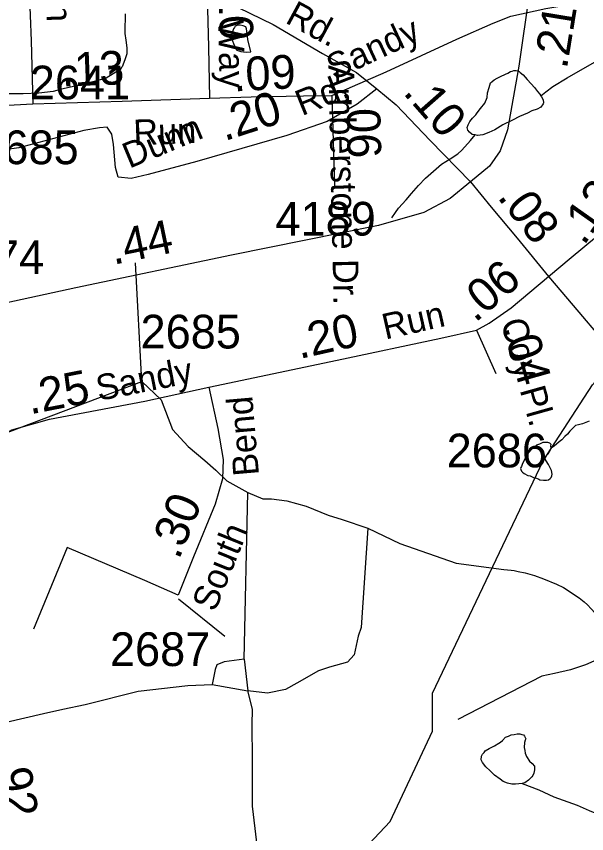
# Model space of a CAD drawing. Extents: x 2169602 to 2449496, y 721995 to 810662.
# Drawn here: x 2403934 to 2406048, y 794450 to 797480 of the extents above; entities that cross this region are included whole.
import ezdxf

# ---------------------------------------------------------------- set-up
doc = ezdxf.new("R2010")
doc.units = 0
doc.layers.add('Default', color=7, linetype='Continuous')

msp = doc.modelspace()

# ---------------------------------------------------------------- linework, layer by layer
at = {"layer": 'Default'}
for p, q in [((2403488.5, 795782.7), (2404398.8, 796126)), ((2404778.2, 795096.6), (2404791.7, 795715.4)), ((2404535.2, 795320.3), (2404706.6, 795182.4)), ((2404778.2, 795096.6), (2404791.7, 794979.9)), ((2404659.4, 795003.4), (2404791.7, 794979.9))]:
    msp.add_line(p, q, dxfattribs=at)
for points in [[(2403968.3, 798376.2), (2403973, 798045.3), (2403977.7, 797672.5), (2403988.1, 797389.8), (2403994.4, 797155.2)], [(2405899.5, 797901), (2405836.2, 797572.2), (2405795.9, 797295.8), (2405754.1, 797059.1), (2405726.9, 796981.6), (2405687.1, 796925.1), (2405617, 796866.5)], [(2404091.9, 797882.2), (2404293.3, 797763.8), (2404670, 797556.5), (2404886.1, 797449.7), (2405068.2, 797341.9), (2405194.2, 797271.7), (2405269.6, 797211)], [(2404637.4, 797698.7), (2404646.3, 797365.7), (2404649.5, 797177.2)], [(2405103.1, 797186.1), (2405304.2, 797274.8), (2405566.6, 797395.9), (2405700.9, 797454.6), (2405767, 797481.2), (2405896, 797508.9), (2406087.4, 797542), (2406220.1, 797566.4), (2406327.4, 797591.9), (2406443, 797644.7), (2406487.9, 797670)], [(2404337.1, 797488.9), (2404337.1, 797469), (2404335.5, 797442.9), (2404335.7, 797416.9), (2404339.6, 797391.2), (2404343.7, 797363), (2404343.9, 797341), (2404336.1, 797319.1), (2404326.6, 797292.9), (2404322.5, 797289.1), (2404318.4, 797282.8), (2404266.3, 797250.6), (2404222.7, 797238.5), (2404162.6, 797224), (2404101.1, 797209.8), (2404070.7, 797201.4), (2404016.6, 797195.4), (2403958.8, 797192.8), (2403872.9, 797192.4)], [(2404803.5, 797347.8), (2404791.6, 797393.8), (2404789.3, 797415.7), (2404787.1, 797433.4), (2404785, 797441.5), (2404775, 797445.3), (2404763.1, 797447.6), (2404754.9, 797447.2), (2404749.1, 797445.2), (2404745, 797443.5), (2404743, 797439.2), (2404739.1, 797433.4), (2404733.3, 797419.3), (2404731.3, 797409.4), (2404733.1, 797395.3), (2404741.3, 797373.4), (2404751.6, 797355.2), (2404765.5, 797349.5), (2404785.6, 797347.6), (2404803.5, 797347.8)], [(2405878.3, 797185.7), (2405896.2, 797200), (2405922, 797220), (2405975.7, 797252.4), (2406111.5, 797329.3)], [(2405634.9, 797040.3), (2405623.1, 797042.6), (2405613.2, 797050.5), (2405606.9, 797058.4), (2405605.2, 797068.4), (2405608.5, 797078.4), (2405614.8, 797090.5), (2405624.9, 797102.3), (2405636.6, 797114.3), (2405642.5, 797122.3), (2405654.2, 797138.4), (2405670.4, 797158.7), (2405678.4, 797178.6), (2405680.1, 797196.6), (2405686, 797216.8), (2405691.9, 797232.9), (2405698.1, 797238.9), (2405705.5, 797245.1), (2405715.9, 797250.8), (2405728, 797257.1), (2405747.5, 797265.1), (2405755.9, 797269.1), (2405765.8, 797275.3), (2405771.7, 797277.3), (2405777.9, 797279.2), (2405781.8, 797279.4), (2405786.1, 797279.1), (2405791.6, 797277.5), (2405797.8, 797275.3), (2405801.7, 797271.5), (2405811.9, 797263.5), (2405827.7, 797245.7), (2405842, 797229.7), (2405854.1, 797215.7), (2405866.2, 797201.7), (2405874, 797192), (2405878.3, 797185.7)], [(2405269.6, 797211), (2405197.4, 797154.4), (2405085.4, 797090.5), (2404936.8, 797038.2), (2404602.5, 796941.9), (2404422.5, 796893.7), (2404359.8, 796879), (2404311.6, 796884.3), (2404301.2, 796919.9), (2404293.8, 797004.7), (2404287.6, 797043.4), (2404269.8, 797068.6), (2404241.5, 797066.5), (2404184, 797057), (2403942.8, 796992.1), (2403835, 796977.5), (2403804.6, 797012)], [(2404649.5, 797177.2), (2404804.3, 797181.4), (2404998.6, 797184.7), (2405103.1, 797186.1)], [(2405103.1, 797186.1), (2405113.3, 796846.3)], [(2405269.6, 797211), (2405342.3, 797152.3), (2405467.9, 797019.3), (2405617, 796866.5)], [(2405878.3, 797185.7), (2405880.4, 797181.7), (2405886.3, 797169.9), (2405888.2, 797159.9), (2405886.1, 797156.1), (2405878.3, 797143.9), (2405864.6, 797135.8), (2405844.5, 797129.5), (2405828.5, 797121.4), (2405798.6, 797109.3), (2405772.7, 797095.3), (2405736.7, 797077.3), (2405706.9, 797059.1), (2405684.8, 797049), (2405663, 797040.6), (2405643.1, 797038.7), (2405634.9, 797040.3)], [(2403994.4, 797155.2), (2404325.6, 797165.7), (2404649.5, 797177.2)], [(2403350.4, 797091.3), (2403436.2, 797126.9), (2403549.2, 797136.4), (2403740.7, 797141.6), (2403994.4, 797155.2)], [(2405325.3, 796732.6), (2405338.8, 796752.9), (2405350.9, 796768.9), (2405378.4, 796799.2), (2405398.1, 796823.4), (2405424.4, 796853.5), (2405450, 796879.7), (2405479.9, 796905.6), (2405509.7, 796931.9), (2405541.6, 796951.8), (2405569.7, 796970.3), (2405585.1, 796984.2), (2405617.1, 797020.3), (2405634.9, 797040.3)], [(2405905.8, 796515.7), (2405990, 796585.8), (2406084.2, 796664.4), (2406138.6, 796718.8), (2406203.5, 796812), (2406269.9, 796900), (2406366.2, 796978.5)], [(2405617, 796866.5), (2405541.6, 796804.7), (2405444.3, 796752.3), (2405275.9, 796704.2), (2404731.2, 796594.2), (2404154.7, 796473.8), (2403528.4, 796337.7), (2403405.4, 796309.4)], [(2405617, 796866.5), (2405694.4, 796772.2), (2405790.2, 796658.1), (2405905.8, 796515.7)], [(2404398.8, 796126), (2404376, 796566.5)], [(2405639.5, 796316.7), (2405686.6, 796342.9), (2405768.2, 796399.4), (2405905.8, 796515.7)], [(2405905.8, 796515.7), (2406018.3, 796383.7), (2406169, 796205.7), (2406364.6, 795956.5), (2406446.2, 795801.5), (2406504.3, 795669.9), (2406538.3, 795539.8), (2406673.3, 795120.9), (2406734, 794924), (2406790.5, 794725.1), (2406832.4, 794524), (2406885.7, 794218.3), (2406931.8, 793851.8), (2407010.2, 793217.2), (2407035.4, 792991), (2407058.4, 792892.6), (2407098.1, 792743.9), (2407143.1, 792603.6), (2407208, 792339.7), (2407266.6, 792086.3), (2407324.2, 791881.1)], [(2404647.5, 796105.2), (2405122.6, 796205.7), (2405507.6, 796287.4), (2405639.5, 796316.7)], [(2405639.5, 796316.7), (2405710.6, 796156.5)], [(2404995.9, 794233.4), (2405104.8, 794267.2), (2405319.9, 794495.8), (2405475.9, 794830.5), (2405475.9, 794971.6), (2405886.9, 795832.5), (2406069, 796114.1), (2406225.8, 796291.4)], [(2404398.8, 796126), (2404470.6, 796058.7), (2404513.2, 795948.7), (2404571.1, 795885.5), (2404632.6, 795833.4), (2404672.7, 795797.8), (2404714, 795758.7), (2404791.7, 795715.4)], [(2403593.8, 795519.9), (2403649.3, 795623.5), (2403794.7, 795841.3), (2403858.5, 795913.6), (2403916.6, 795947.1), (2404056.8, 795986.9), (2404410.5, 796053.9), (2404647.5, 796105.2)], [(2404647.5, 796105.2), (2404681, 795952.3), (2404699.8, 795837.1), (2404697.7, 795765.9), (2404671, 795671.7), (2404590.5, 795476.9), (2404533.4, 795334.5), (2404409.5, 795389), (2404122.7, 795511.5), (2403997.2, 795208.9)], [(2406057.3, 795979), (2406032.9, 795968.9), (2406017.1, 795965.2), (2406006.8, 795963.1), (2405997.4, 795954.8), (2405985.3, 795942.9), (2405977.3, 795930.7), (2405967.5, 795922.8), (2405955.6, 795910.4), (2405945.9, 795902.6), (2405927.9, 795886.6), (2405916, 795879.5)], [(2405916, 795879.5), (2405915.4, 795888.5), (2405915.8, 795892.5), (2405911.5, 795898.4), (2405903.9, 795900.4), (2405895.7, 795900.4), (2405885.6, 795900.3), (2405873.5, 795894), (2405861.7, 795890.1), (2405855.7, 795884.2), (2405847.9, 795878), (2405842, 795874), (2405834, 795863.9), (2405827.8, 795851.9), (2405821.7, 795843.8), (2405810, 795822.1), (2405806.3, 795811.8), (2405803.8, 795807.6), (2405802.4, 795803.8), (2405804.2, 795799.9), (2405806.3, 795793.9), (2405810.2, 795790), (2405816.3, 795785.9), (2405830.3, 795778.1), (2405838.1, 795776.1), (2405850.2, 795770.2), (2405862.3, 795768.4), (2405870.5, 795764.3)], [(2405870.5, 795764.3), (2405874.4, 795762.1), (2405888.1, 795760.4), (2405898.4, 795760.5), (2405906.4, 795762.5), (2405912.1, 795766.5), (2405916.6, 795770.3), (2405918.5, 795776.5), (2405920.3, 795782.7), (2405918, 795796.5), (2405906.4, 795818.5), (2405897.9, 795832.3), (2405895.7, 795836.4), (2405893.6, 795842.3), (2405896.1, 795846.4), (2405897.9, 795850.2), (2405901.6, 795854.5), (2405905.7, 795858.3), (2405912.1, 795870.4), (2405916, 795879.5)], [(2404791.7, 795715.4), (2404847.2, 795692), (2404879.5, 795692), (2404907.7, 795688), (2404936, 795683.9), (2405008.6, 795663.7)], [(2405008.6, 795663.7), (2405089.3, 795631.4), (2405141.7, 795615.3), (2405237.2, 795582.4)], [(2405237.2, 795582.4), (2405211.9, 795214.6), (2405200.4, 795182.4), (2405186.6, 795113.4), (2405161.4, 795085.8), (2405094.7, 795067.4), (2405053.3, 795053.6), (2404972.9, 795007.6), (2404931.6, 794984.6), (2404864.9, 794970.8), (2404791.7, 794979.9)], [(2405237.2, 795582.4), (2405355.2, 795526.5), (2405564.3, 795452.9), (2405740.5, 795429.6), (2405768.1, 795426.6), (2405778.7, 795425.4), (2405794, 795422.7), (2405820.1, 795416.7), (2405854.3, 795406.8), (2405888.2, 795395), (2405936.2, 795375.2), (2405961.5, 795362.5), (2405983.4, 795348.6), (2406002.8, 795335.8), (2406020.3, 795324.5), (2406038.8, 795309.9), (2406051.4, 795298.4), (2406064.5, 795283.4), (2406142.2, 795200)], [(2404778.2, 795096.6), (2404704.2, 795087.6), (2404677.3, 795076.4), (2404670.6, 795058.4), (2404659.4, 795003.4)], [(2406116.6, 795107.8), (2406043.1, 795075.7), (2405987.9, 795057.3), (2405928.2, 795043.5), (2405882.2, 795034.3), (2405569.7, 794873.3)], [(2404188.5, 794929.7), (2404385.8, 794979), (2404569.7, 794999.2), (2404659.4, 795003.4)], [(2404865.6, 794131.8), (2404825.3, 794417.9), (2404809.6, 794552.5), (2404809.6, 794725.3), (2404807.3, 794853.4), (2404809.6, 794911.7), (2404791.7, 794979.9)], [(2403755.8, 794830.9), (2404033.8, 794896), (2404105.5, 794911.7), (2404188.5, 794929.7)], [(2405808.2, 794636.3), (2405784.6, 794634.2), (2405770.5, 794633.9), (2405754.5, 794637.9), (2405738.7, 794644), (2405726.8, 794651.9), (2405706.3, 794667.5), (2405690.3, 794683.8), (2405674.3, 794697.5), (2405662.2, 794713.5), (2405656.3, 794723.4), (2405658.1, 794737.3), (2405662, 794745.2), (2405668, 794751.2), (2405672.1, 794757.5), (2405686.2, 794765.5), (2405705.7, 794775.5), (2405721.9, 794785.7), (2405728, 794789.6), (2405735.8, 794795.7), (2405747.5, 794807.7), (2405757.6, 794811.9), (2405767.6, 794816.1), (2405779.5, 794817.9), (2405789.6, 794820), (2405799.8, 794820.1), (2405807.6, 794818.1), (2405813.5, 794816.4), (2405817.6, 794812.2), (2405822, 794802.2), (2405819.7, 794796.4), (2405817.9, 794788.2), (2405815.8, 794770.2), (2405818.1, 794758.1), (2405820.1, 794748.1), (2405824.2, 794736.5), (2405836.1, 794718.5), (2405846.1, 794710.5), (2405854.1, 794700.3), (2405854.1, 794692.6), (2405854.6, 794686.5), (2405852.5, 794674.2), (2405848.6, 794666.3), (2405844.5, 794660.4), (2405832.4, 794648.5), (2405818.5, 794638.4), (2405808.2, 794636.3)], [(2405808.2, 794636.3), (2405870.8, 794612.7), (2405926.7, 794587.2), (2406012.9, 794555.5), (2406056.7, 794535.9), (2406093, 794521.9), (2406145.3, 794506.2), (2406205.2, 794490.3), (2406259.3, 794480.9), (2406285.2, 794483.1), (2406305.3, 794486.9)]]:
    msp.add_lwpolyline(points, dxfattribs=at)

# ---------------------------------------------------------------- texts
for s, height, rotation, p in [('Run', 95, 271.404, (2404040.7, 797691.3)), ('.10', 125, 271.4198, (2404682.1, 797622.6)), ('Rd.', 95, 331.5216, (2404926.6, 797457.9)), ('.21', 125, 80.6808, (2405974.2, 797282)), ('Way', 95, 271.4198, (2404681.5, 797466.8)), ('Sandy', 95, 24.9958, (2405111.7, 797242.6)), ('.13', 125, 2.1321, (2404103.4, 797219.7)), ('.09', 125, 3.1812, (2404740.1, 797201.4)), ('Amberstone Dr.', 95, 271.2368, (2405090.5, 797299.2)), ('Rd.', 95, 21.9815, (2404992.1, 797109.7)), ('.10', 125, 311.3524, (2405364.3, 797195.4)), ('.20', 125, 18.0401, (2404705.4, 797016.8)), ('.06', 125, 271.4198, (2405156.3, 797184.8)), ('Run', 95, 2.1321, (2404369.2, 797001.9)), ('Dunn', 95, 22.5642, (2404352.4, 796914.8)), ('.12', 125, 54.737, (2406037.4, 796627.2)), ('.08', 125, 307.9022, (2405714.2, 796809.4)), ('.44', 125, 11.6924, (2404293.9, 796558.8)), ('.06', 125, 40.2807, (2405634.4, 796342.2)), ('Run', 95, 12.7188, (2405301.5, 796281.5)), ('.20', 125, 12.7188, (2404983.4, 796209.4)), ('Coy Pl.', 95, 285.6758, (2405728.6, 796347)), ('.04', 125, 285.6758, (2405735.7, 796326.9)), ('Sandy', 95, 11.0566, (2404239, 796054.2)), ('.25', 125, 11.0566, (2403984.5, 796004.2)), ('Bend', 95, 94.9466, (2404833.5, 795780)), ('.30', 125, 67.8896, (2404536.2, 795462.9)), ('South', 95, 67.8896, (2404669.9, 795268.8)), ('.92', 125, 279.33, (2403856.4, 794732.6))]:
    msp.add_text(s, height=height, rotation=rotation, dxfattribs=at).set_placement(p)
for s, p in [('2641', (2403983.6, 797172.2)), ('2685', (2403792.9, 796931.9)), ('4189', (2404894.2, 796667.3)), ('2674', (2403665, 796524.7)), ('2685', (2404394.2, 796248.8)), ('2686', (2405528.8, 795808.1)), ('2687', (2404280.8, 795071.6))]:
    msp.add_text(s, height=125, dxfattribs=at).set_placement(p)

doc.saveas('drawing.dxf')
